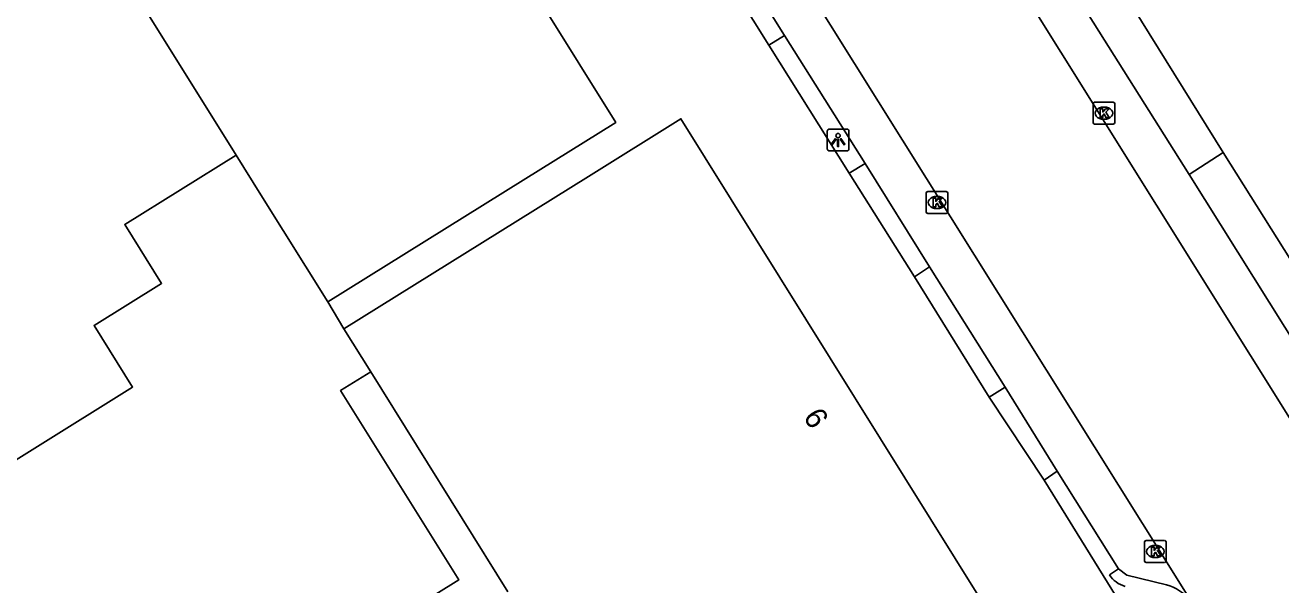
# Model space of a CAD drawing. Extents: x 158461 to 159795, y 387220 to 388672.
# Drawn here: x 158705 to 158762.6, y 387795.5 to 387821.1 of the extents above; entities that cross this region are included whole.
import ezdxf

# ---------------------------------------------------------------- set-up
doc = ezdxf.new("R2010")
doc.units = 0
for name, color, linetype in [('IMGEO_Kolk', 7, 'Continuous'), ('IMGEO_Lichtpunt', 7, 'Continuous'), ('IMGEO_Pand', 7, 'Continuous'), ('IMGEO_Pand_nummerreeks', 7, 'Continuous'), ('IMGEO_Rijbaan_lokaal_gesloten', 7, 'Continuous'), ('IMGEO_Voetpad_open', 7, 'Continuous')]:
    doc.layers.add(name, color=color, linetype=linetype)

msp = doc.modelspace()

# ---------------------------------------------------------------- linework, layer by layer
at = {"layer": 'IMGEO_Kolk'}
for p, q in [((158753.956, 387816.664), (158753.956, 387817.516)), ((158754.031, 387817.59), (158754.883, 387817.59)), ((158754.957, 387817.516), (158754.957, 387816.664)), ((158754.444, 387817.37), (158754.469, 387817.37)), ((158754.883, 387816.59), (158754.031, 387816.59)), ((158754.467, 387816.81), (158754.442, 387816.81)), ((158746.386, 387813.497), (158747.238, 387813.497)), ((158746.311, 387812.571), (158746.311, 387813.423)), ((158746.799, 387813.277), (158746.824, 387813.277)), ((158747.312, 387813.423), (158747.312, 387812.571)), ((158747.238, 387812.497), (158746.386, 387812.497)), ((158746.822, 387812.717), (158746.797, 387812.717)), ((158756.311, 387796.58), (158756.311, 387797.432)), ((158756.386, 387797.506), (158757.238, 387797.506)), ((158757.312, 387797.432), (158757.312, 387796.58)), ((158756.799, 387797.286), (158756.824, 387797.286)), ((158757.238, 387796.506), (158756.386, 387796.506)), ((158756.822, 387796.726), (158756.797, 387796.726))]:
    msp.add_line(p, q, dxfattribs=at)
for points in [[(158753.956, 387816.664), (158753.956, 387817.516)], [(158754.031, 387817.59), (158754.883, 387817.59)], [(158754.957, 387817.516), (158754.957, 387816.664)], [(158754.277, 387817.29), (158754.4, 387817.29), (158754.4, 387817.139), (158754.53, 387817.29), (158754.694, 387817.29), (158754.548, 387817.139), (158754.701, 387816.89), (158754.549, 387816.89), (158754.464, 387817.054), (158754.4, 387816.987), (158754.4, 387816.89), (158754.277, 387816.89), (158754.277, 387817.29)], [(158754.883, 387816.59), (158754.031, 387816.59)], [(158746.386, 387813.497), (158747.238, 387813.497)], [(158746.311, 387812.571), (158746.311, 387813.423)], [(158746.632, 387813.197), (158746.755, 387813.197), (158746.755, 387813.046), (158746.885, 387813.197), (158747.049, 387813.197), (158746.903, 387813.046), (158747.056, 387812.797), (158746.904, 387812.797), (158746.819, 387812.961), (158746.755, 387812.894), (158746.755, 387812.797), (158746.632, 387812.797), (158746.632, 387813.197)], [(158747.312, 387813.423), (158747.312, 387812.571)], [(158747.238, 387812.497), (158746.386, 387812.497)], [(158756.311, 387796.58), (158756.311, 387797.432)], [(158756.386, 387797.506), (158757.238, 387797.506)], [(158757.312, 387797.432), (158757.312, 387796.58)], [(158756.632, 387797.206), (158756.755, 387797.206), (158756.755, 387797.055), (158756.885, 387797.206), (158757.049, 387797.206), (158756.903, 387797.055), (158757.056, 387796.806), (158756.904, 387796.806), (158756.819, 387796.97), (158756.755, 387796.903), (158756.755, 387796.806), (158756.632, 387796.806), (158756.632, 387797.206)], [(158757.238, 387796.506), (158756.386, 387796.506)]]:
    msp.add_lwpolyline(points, dxfattribs=at)
for centre, start, end in [((158754.033, 387817.514), 91.55205, 178.44795), ((158754.033, 387817.514), 91.55205, 178.44795), ((158754.881, 387817.514), 1.55205, 88.44795), ((158754.881, 387817.514), 1.55205, 88.44795), ((158754.033, 387816.666), 181.55205, 268.44795), ((158754.033, 387816.666), 181.55205, 268.44795), ((158754.881, 387816.666), 271.55205, 358.44795), ((158754.881, 387816.666), 271.55205, 358.44795), ((158746.388, 387813.421), 91.55205, 178.44795), ((158746.388, 387813.421), 91.55205, 178.44795), ((158747.236, 387813.421), 1.55205, 88.44795), ((158747.236, 387813.421), 1.55205, 88.44795), ((158746.388, 387812.573), 181.55205, 268.44795), ((158746.388, 387812.573), 181.55205, 268.44795), ((158747.236, 387812.573), 271.55205, 358.44795), ((158747.236, 387812.573), 271.55205, 358.44795), ((158756.388, 387797.43), 91.55205, 178.44795), ((158756.388, 387797.43), 91.55205, 178.44795), ((158757.236, 387797.43), 1.55205, 88.44795), ((158757.236, 387797.43), 1.55205, 88.44795), ((158756.388, 387796.582), 181.55205, 268.44795), ((158756.388, 387796.582), 181.55205, 268.44795), ((158757.236, 387796.582), 271.55205, 358.44795), ((158757.236, 387796.582), 271.55205, 358.44795)]:
    msp.add_arc(centre, 0.0765, start, end, dxfattribs=at)
for centre, major_axis, ratio, start_param, end_param in [((158754.443, 387817.09), (-0.387, 0.002), 0.722429, 4.712389, 7.853982), ((158754.468, 387817.09), (-0.39, 0.002), 0.717154, 1.570796, 4.712389), ((158746.798, 387812.997), (-0.387, 0.002), 0.722429, 4.712389, 7.853982), ((158746.823, 387812.997), (-0.39, 0.002), 0.717154, 1.570796, 4.712389), ((158756.798, 387797.006), (-0.387, 0.002), 0.722429, 4.712389, 7.853982), ((158756.823, 387797.006), (-0.39, 0.002), 0.717154, 1.570796, 4.712389)]:
    msp.add_ellipse(centre, major_axis=major_axis, ratio=ratio, start_param=start_param, end_param=end_param, dxfattribs=at)
at = {"layer": 'IMGEO_Lichtpunt'}
for p, q in [((158742.686, 387816.356), (158741.878, 387816.356)), ((158742.686, 387816.356), (158741.878, 387816.356)), ((158741.784, 387816.261), (158741.784, 387815.454)), ((158741.784, 387816.261), (158741.784, 387815.454)), ((158742.78, 387815.454), (158742.78, 387816.261)), ((158742.78, 387815.454), (158742.78, 387816.261)), ((158741.878, 387815.36), (158742.686, 387815.36)), ((158741.878, 387815.36), (158742.686, 387815.36))]:
    msp.add_line(p, q, dxfattribs=at)
for points in [[(158742.158, 387815.925), (158742.197, 387815.897), (158742.009, 387815.635), (158741.971, 387815.662), (158742.158, 387815.925)], [(158742.26, 387815.877), (158742.307, 387815.877), (158742.307, 387815.555), (158742.26, 387815.555), (158742.26, 387815.877)], [(158742.37, 387815.897), (158742.408, 387815.924), (158742.595, 387815.662), (158742.556, 387815.634), (158742.37, 387815.897)]]:
    msp.add_lwpolyline(points, dxfattribs=at)
msp.add_circle((158742.283, 387816.059), 0.0994, dxfattribs=at)
for centre, start, end in [((158741.878, 387816.261), 90, 180), ((158741.878, 387816.261), 90, 180), ((158742.686, 387816.261), 0, 90), ((158742.686, 387816.261), 0, 90), ((158741.878, 387815.454), 180, 270), ((158741.878, 387815.454), 180, 270), ((158742.686, 387815.454), 270, 0), ((158742.686, 387815.454), 270, 360)]:
    msp.add_arc(centre, 0.0946, start, end, dxfattribs=at)
at = {"layer": 'IMGEO_Pand'}
for points in [[(158714.709, 387815.167), (158708.787, 387824.66), (158717.738, 387830.244), (158721.98, 387832.89), (158732.099, 387816.668), (158727.857, 387814.022), (158718.906, 387808.438)], [(158735.631, 387781.581), (158751.068, 387791.209), (158735.086, 387816.834), (158730.844, 387814.188), (158719.649, 387807.206)], [(158714.709, 387815.167), (158709.613, 387811.988), (158711.297, 387809.289), (158708.207, 387807.361), (158709.969, 387804.536), (158701.131, 387799.023), (158696.888, 387796.376), (158705.038, 387783.311), (158709.281, 387785.958), (158724.907, 387795.706), (158719.499, 387804.377), (158720.877, 387805.237)], [(158718.906, 387808.438), (158715.842, 387813.35), (158714.709, 387815.167)], [(158719.649, 387807.206), (158718.906, 387808.438)], [(158719.649, 387807.206), (158720.877, 387805.237)], [(158720.877, 387805.237), (158727.162, 387795.16)]]:
    msp.add_lwpolyline(points, dxfattribs=at)
at = {"layer": 'IMGEO_Rijbaan_lokaal_gesloten'}
for points in [[(158726.354, 387861.718), (158765.551, 387798.969)], [(158758.415, 387794.78), (158719.943, 387856.262)]]:
    msp.add_lwpolyline(points, dxfattribs=at)
at = {"layer": 'IMGEO_Voetpad_open'}
for points in [[(158722.344, 387848.558), (158739.823, 387820.649)], [(158739.108, 387820.198), (158721.653, 387848.076)], [(158754.689, 387823.696), (158759.914, 387815.287)], [(158758.354, 387814.271), (158753.083, 387822.684)], [(158739.108, 387820.198), (158739.823, 387820.649)], [(158739.823, 387820.649), (158743.518, 387814.783)], [(158742.791, 387814.338), (158739.108, 387820.198)], [(158759.914, 387815.287), (158758.354, 387814.271)], [(158759.914, 387815.287), (158768.898, 387801.005)], [(158743.518, 387814.783), (158742.791, 387814.338)], [(158743.518, 387814.783), (158746.466, 387810.055)], [(158745.778, 387809.594), (158742.791, 387814.338)], [(158765.684, 387802.572), (158758.354, 387814.271)], [(158745.778, 387809.594), (158746.466, 387810.055)], [(158746.466, 387810.055), (158749.932, 387804.541)], [(158749.206, 387804.072), (158745.778, 387809.594)], [(158749.932, 387804.541), (158749.206, 387804.072)], [(158749.932, 387804.541), (158752.321, 387800.693)], [(158751.714, 387800.276), (158749.206, 387804.072)], [(158752.321, 387800.693), (158751.714, 387800.276)], [(158751.714, 387800.276), (158756.93, 387791.852)], [(158752.321, 387800.693), (158755.129, 387796.205)], [(158755.129, 387796.205), (158754.704, 387795.942)], [(158757.317, 387795.475), (158755.51, 387795.922), (158755.129, 387796.205)]]:
    msp.add_lwpolyline(points, dxfattribs=at)
for centre, radius, start, end in [((158755.763, 387796.621), 1.258, 212.66105, 254.59181), ((158756.737, 387793.343), 2.21, 40.56629, 74.76862)]:
    msp.add_arc(centre, radius, start, end, dxfattribs=at)

# ---------------------------------------------------------------- texts
at = {"layer": 'IMGEO_Pand_nummerreeks'}
msp.add_text('6', height=1, rotation=301.95129, dxfattribs=at).set_placement((158740.657, 387803.177))

doc.saveas('drawing.dxf')
